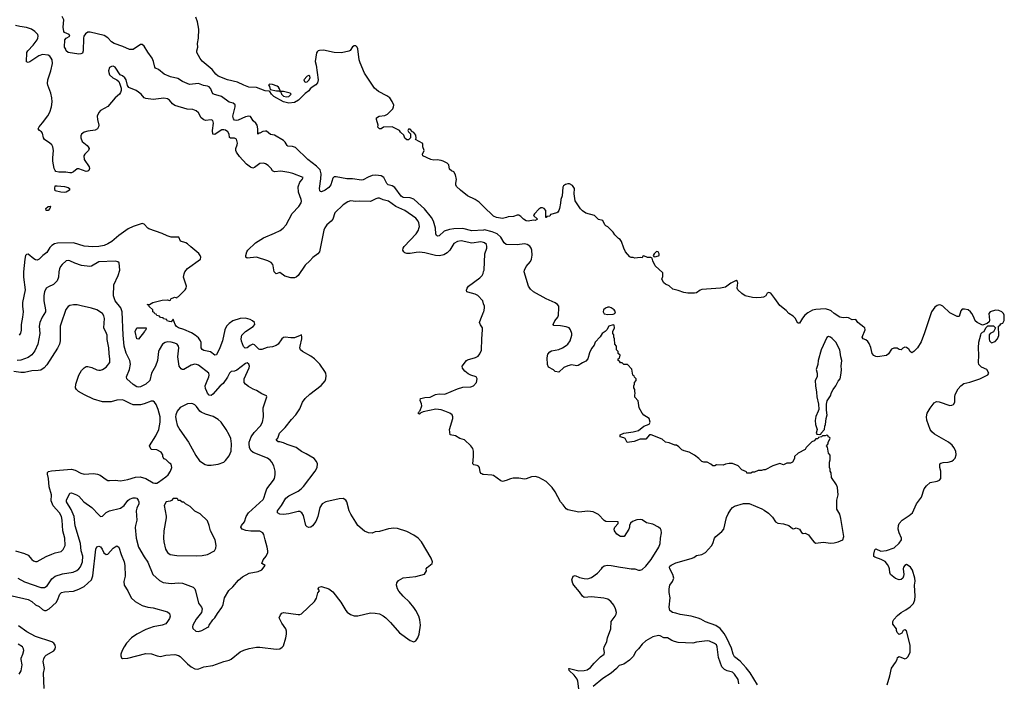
# Model space of a CAD drawing. Header units: inches. Extents: x 1771504 to 1971212, y 471788 to 643615.
# Tile 536 of 587: x 1914876 to 1925750, y 530470 to 537773. Entities that reach past the tile are written whole.
import ezdxf

# ---------------------------------------------------------------- set-up
doc = ezdxf.new("R2010")
doc.units = ezdxf.units.IN
doc.header["$MEASUREMENT"] = 0
doc.layers.add('B9513', color=7, linetype='Continuous')
doc.layers.add('B9523', color=7, linetype='Continuous')

msp = doc.modelspace()

# ---------------------------------------------------------------- linework, layer by layer
at = {"layer": 'B9513', "color": 5}
for points, elevation in [([(1920000, 535451), (1919870, 535442), (1919770, 535468), (1919670, 535466), (1919622, 535458), (1919563, 535437), (1919510, 535389), (1919490, 535383), (1919481, 535390), (1919472, 535410), (1919467, 535473), (1919447, 535550), (1919425, 535590), (1919347, 535687), (1919272, 535750), (1919230, 535793), (1919190, 535807), (1919112, 535812), (1919090, 535824), (1919021, 535921), (1918990, 535940), (1918944, 535950), (1918930, 535965), (1918898, 536030), (1918868, 536048), (1918810, 536056), (1918770, 536052), (1918725, 536035), (1918670, 536005), (1918650, 536000), (1918550, 536016), (1918490, 536016), (1918370, 536038), (1918350, 536037), (1918335, 536025), (1918312, 535950), (1918290, 535920), (1918250, 535890), (1918210, 535874), (1918196, 535876), (1918190, 535886), (1918188, 535908), (1918203, 536017), (1918206, 536070), (1918194, 536114), (1918155, 536155), (1918059, 536230), (1917921, 536361), (1917890, 536375), (1917838, 536378), (1917830, 536384), (1917810, 536422), (1917790, 536440), (1917690, 536498), (1917647, 536507), (1917601, 536541), (1917590, 536544), (1917562, 536538), (1917530, 536521), (1917518, 536522), (1917508, 536508), (1917508, 536570), (1917499, 536610), (1917486, 536630), (1917456, 536656), (1917434, 536694), (1917424, 536704), (1917407, 536707), (1917370, 536701), (1917290, 536665), (1917270, 536660), (1917250, 536663), (1917238, 536678), (1917232, 536710), (1917257, 536810), (1917255, 536835), (1917235, 536850), (1917190, 536863), (1917105, 536925), (1917070, 536938), (1917027, 536947), (1917014, 536954), (1917002, 536970), (1916986, 537010), (1916970, 537033), (1916950, 537041), (1916905, 537045), (1916850, 537070), (1916750, 537058), (1916675, 537090), (1916624, 537124), (1916543, 537143), (1916473, 537173), (1916410, 537225), (1916377, 537237), (1916367, 537250), (1916354, 537310), (1916338, 537350), (1916290, 537413), (1916250, 537481), (1916230, 537501), (1916210, 537498), (1916130, 537444), (1916090, 537444), (1916017, 537477), (1915918, 537510), (1915890, 537530), (1915850, 537572), (1915810, 537598), (1915654, 537634), (1915630, 537634), (1915602, 537618), (1915585, 537590), (1915580, 537570), (1915579, 537430), (1915570, 537405), (1915550, 537395), (1915528, 537392), (1915410, 537410), (1915389, 537430), (1915386, 537446), (1915373, 537470), (1915376, 537550), (1915390, 537570), (1915429, 537590), (1915421, 537610), (1915371, 537631), (1915364, 537644), (1915358, 537690), (1915364, 537770), (1915347, 537810)], 260), ([(1920000, 535313), (1919970, 535322), (1919870, 535308), (1919750, 535331), (1919710, 535325), (1919670, 535301), (1919627, 535230), (1919599, 535201), (1919562, 535178), (1919513, 535167), (1919469, 535169), (1919350, 535198), (1919290, 535208), (1919255, 535205), (1919190, 535192), (1919150, 535191), (1919130, 535199), (1919118, 535210), (1919108, 535230), (1919110, 535250), (1919123, 535270), (1919256, 535410), (1919280, 535450), (1919286, 535470), (1919290, 535490), (1919284, 535530), (1919276, 535550), (1919250, 535583), (1919128, 535668), (1919032, 535712), (1918950, 535771), (1918890, 535785), (1918850, 535802), (1918830, 535802), (1918810, 535795), (1918750, 535766), (1918630, 535770), (1918590, 535765), (1918530, 535774), (1918499, 535761), (1918450, 535730), (1918358, 535642), (1918334, 535570), (1918318, 535550), (1918270, 535509), (1918246, 535474), (1918235, 535450), (1918186, 535210), (1918170, 535190), (1918112, 535148), (1918081, 535110), (1918030, 535062), (1917950, 534948), (1917930, 534930), (1917910, 534923), (1917870, 534924), (1917803, 534943), (1917750, 534981), (1917710, 534969), (1917686, 534990), (1917677, 535057), (1917673, 535070), (1917653, 535093), (1917615, 535110), (1917490, 535150), (1917390, 535139), (1917373, 535153), (1917372, 535170), (1917385, 535210), (1917397, 535230), (1917481, 535310), (1917570, 535366), (1917690, 535416), (1917753, 535447), (1917787, 535473), (1917818, 535510), (1917887, 535633), (1917959, 535710), (1917985, 535750), (1917989, 535770), (1917986, 535790), (1917956, 535870), (1917951, 535929), (1917970, 535981), (1917997, 536010), (1918008, 536030), (1917894, 536074), (1917850, 536086), (1917761, 536101), (1917690, 536093), (1917670, 536105), (1917652, 536132), (1917622, 536162), (1917590, 536182), (1917570, 536188), (1917530, 536185), (1917470, 536140), (1917450, 536136), (1917424, 536144), (1917380, 536180), (1917303, 536263), (1917270, 536310), (1917264, 536330), (1917265, 536350), (1917279, 536390), (1917281, 536410), (1917270, 536453), (1917250, 536465), (1917204, 536464), (1917194, 536474), (1917188, 536510), (1917175, 536535), (1917150, 536553), (1917130, 536559), (1917110, 536557), (1917090, 536548), (1917030, 536506), (1917010, 536509), (1917006, 536550), (1917018, 536630), (1917010, 536659), (1916990, 536667), (1916930, 536662), (1916910, 536667), (1916880, 536690), (1916850, 536745), (1916827, 536767), (1916790, 536781), (1916727, 536787), (1916590, 536825), (1916564, 536844), (1916530, 536885), (1916510, 536901), (1916470, 536907), (1916350, 536894), (1916270, 536903), (1916250, 536910), (1916217, 536950), (1916190, 536974), (1916164, 536990), (1916083, 537023), (1916068, 537048), (1916051, 537110), (1916038, 537130), (1916010, 537155), (1915986, 537166), (1915930, 537249), (1915910, 537259), (1915890, 537257), (1915870, 537244), (1915858, 537210), (1915859, 537190), (1915870, 537166), (1915904, 537130), (1915950, 537108), (1915970, 537090), (1915983, 537063), (1915996, 537016), (1915997, 536990), (1915991, 536969), (1915978, 536950), (1915930, 536911), (1915850, 536814), (1915770, 536770), (1915749, 536750), (1915733, 536707), (1915735, 536670), (1915750, 536610), (1915748, 536590), (1915736, 536570), (1915710, 536555), (1915630, 536544), (1915590, 536532), (1915560, 536510), (1915552, 536490), (1915550, 536470), (1915566, 536430), (1915623, 536383), (1915634, 536370), (1915642, 536350), (1915636, 536330), (1915594, 536290), (1915584, 536270), (1915590, 536230), (1915645, 536150), (1915649, 536130), (1915640, 536110), (1915630, 536100), (1915610, 536098), (1915530, 536125), (1915510, 536126), (1915470, 536093), (1915450, 536084), (1915430, 536083), (1915386, 536090), (1915310, 536090), (1915277, 536097), (1915267, 536107), (1915257, 536130), (1915241, 536210), (1915241, 536250), (1915250, 536330), (1915242, 536370), (1915230, 536390), (1915210, 536410), (1915151, 536450), (1915141, 536470), (1915130, 536520), (1915116, 536536), (1915095, 536550), (1915081, 536570), (1915092, 536590), (1915130, 536634), (1915187, 536713), (1915209, 536751), (1915228, 536810), (1915235, 536865), (1915232, 536912), (1915221, 536961), (1915187, 537050), (1915184, 537070), (1915187, 537110), (1915220, 537210), (1915238, 537290), (1915234, 537330), (1915225, 537350), (1915210, 537371), (1915190, 537383), (1915130, 537388), (1915087, 537373), (1914990, 537308), (1914970, 537302), (1914950, 537309), (1914957, 537410), (1914967, 537430), (1915027, 537493), (1915068, 537550), (1915077, 537570), (1915080, 537590), (1915075, 537610), (1915044, 537644), (1915007, 537667), (1914950, 537687), (1914877, 537697), (1914829, 537710)], 280), ([(1920000, 535711), (1919950, 535759), (1919907, 535787), (1919823, 535830), (1919743, 535890), (1919701, 535930), (1919693, 535950), (1919693, 535970), (1919702, 536010), (1919690, 536062), (1919670, 536095), (1919645, 536105), (1919624, 536124), (1919615, 536170), (1919598, 536190), (1919553, 536213), (1919530, 536219), (1919486, 536226), (1919450, 536224), (1919418, 536230), (1919329, 536269), (1919324, 536290), (1919342, 536330), (1919328, 536370), (1919327, 536407), (1919246, 536450), (1919254, 536466), (1919250, 536498), (1919230, 536528), (1919215, 536535), (1919190, 536566), (1919170, 536566), (1919162, 536550), (1919170, 536534), (1919192, 536512), (1919192, 536468), (1919170, 536446), (1919150, 536446), (1919130, 536466), (1919119, 536499), (1919082, 536530), (1919069, 536549), (1919004, 536584), (1918989, 536589), (1918895, 536585), (1918870, 536569), (1918850, 536568), (1918830, 536586), (1918835, 536610), (1918818, 536670), (1918818, 536690), (1918846, 536710), (1918910, 536715), (1918937, 536730), (1918996, 536790), (1919006, 536810), (1919007, 536830), (1918990, 536870), (1918963, 536910), (1918930, 536934), (1918840, 536980), (1918796, 537016), (1918684, 537184), (1918637, 537297), (1918626, 537330), (1918610, 537450), (1918602, 537470), (1918590, 537484), (1918570, 537485), (1918550, 537472), (1918526, 537434), (1918513, 537427), (1918432, 537408), (1918350, 537412), (1918230, 537435), (1918187, 537433), (1918172, 537428), (1918160, 537420), (1918153, 537407), (1918139, 537310), (1918150, 537270), (1918173, 537110), (1918164, 537076), (1918145, 537055), (1918105, 537030), (1918083, 537010), (1918071, 536989), (1918030, 536957), (1917957, 536883), (1917910, 536858), (1917850, 536853), (1917790, 536865), (1917684, 536924), (1917657, 536950), (1917640, 536980), (1917630, 536985), (1917589, 536989), (1917490, 537023), (1917406, 537030), (1917350, 537049), (1917282, 537082), (1917170, 537110), (1917070, 537150), (1917041, 537170), (1917002, 537222), (1916981, 537241), (1916890, 537316), (1916870, 537343), (1916832, 537410), (1916832, 537430), (1916843, 537470), (1916840, 537510), (1916851, 537570), (1916856, 537670), (1916839, 537750), (1916822, 537802)], 240), ([(1914795, 531415), (1914970, 531374), (1915010, 531350), (1915050, 531314), (1915090, 531296), (1915130, 531261), (1915150, 531250), (1915170, 531252), (1915201, 531270), (1915279, 531341), (1915295, 531365), (1915319, 531430), (1915339, 531450), (1915370, 531458), (1915470, 531465), (1915530, 531487), (1915590, 531517), (1915670, 531590), (1915685, 531635), (1915719, 531930), (1915730, 531955), (1915750, 531963), (1915770, 531955), (1915788, 531930), (1915807, 531887), (1915830, 531870), (1915850, 531875), (1915910, 531940), (1915930, 531956), (1915950, 531966), (1915970, 531950), (1915996, 531870), (1916029, 531790), (1916037, 531750), (1916040, 531630), (1916026, 531570), (1916032, 531532), (1916069, 531470), (1916106, 531390), (1916150, 531352), (1916230, 531306), (1916290, 531289), (1916350, 531280), (1916510, 531236), (1916530, 531219), (1916537, 531190), (1916530, 531164), (1916510, 531130), (1916490, 531106), (1916450, 531089), (1916350, 531071), (1916270, 531041), (1916169, 530991), (1916111, 530949), (1916056, 530890), (1916029, 530851), (1916008, 530810), (1915993, 530770), (1915992, 530752), (1915999, 530730), (1916010, 530722), (1916070, 530726), (1916270, 530776), (1916332, 530772), (1916396, 530750), (1916430, 530745), (1916490, 530757), (1916590, 530764), (1916630, 530755), (1916650, 530744), (1916730, 530664), (1916770, 530630), (1916810, 530609), (1916836, 530604), (1916853, 530607), (1916910, 530630), (1917010, 530645), (1917130, 530689), (1917190, 530703), (1917210, 530714), (1917310, 530797), (1917350, 530815), (1917409, 530831), (1917490, 530845), (1917530, 530847), (1917710, 530825), (1917751, 530829), (1917775, 530845), (1917790, 530861), (1917817, 530950), (1917824, 530990), (1917822, 531022), (1917814, 531050), (1917771, 531110), (1917741, 531170), (1917755, 531205), (1917770, 531221), (1917790, 531230), (1917950, 531209), (1917970, 531209), (1917990, 531216), (1918133, 531350), (1918154, 531386), (1918170, 531445), (1918188, 531470), (1918174, 531490), (1918181, 531510), (1918210, 531516), (1918290, 531492), (1918336, 531456), (1918424, 531344), (1918479, 531250), (1918494, 531234), (1918529, 531209), (1918570, 531194), (1918610, 531192), (1918750, 531225), (1918803, 531223), (1918850, 531214), (1918890, 531194), (1918919, 531170), (1918970, 531119), (1919070, 531005), (1919190, 530919), (1919230, 530906), (1919250, 530918), (1919272, 530948), (1919289, 530991), (1919302, 531090), (1919297, 531150), (1919285, 531190), (1919253, 531253), (1919230, 531285), (1919182, 531342), (1919110, 531410), (1919064, 531464), (1919048, 531490), (1919039, 531530), (1919043, 531557), (1919058, 531582), (1919110, 531611), (1919250, 531627), (1919346, 531654), (1919369, 531690), (1919366, 531710), (1919375, 531725), (1919430, 531770), (1919435, 531790), (1919422, 531830), (1919313, 532010), (1919278, 532050), (1919230, 532082), (1919150, 532125), (1919050, 532157), (1919010, 532159), (1918950, 532153), (1918850, 532125), (1918802, 532118), (1918770, 532106), (1918730, 532109), (1918686, 532126), (1918609, 532189), (1918590, 532228), (1918533, 532313), (1918514, 532350), (1918489, 532450), (1918479, 532470), (1918450, 532489), (1918404, 532484), (1918258, 532450), (1918218, 532430), (1918190, 532389), (1918170, 532290), (1918147, 532233), (1918110, 532185), (1918090, 532173), (1918070, 532168), (1918050, 532174), (1918035, 532190), (1918010, 532301), (1917994, 532330), (1917970, 532344), (1917950, 532345), (1917850, 532319), (1917791, 532311), (1917750, 532314), (1917722, 532330), (1917724, 532350), (1917768, 532412), (1917814, 532490), (1917850, 532518), (1917951, 532570), (1917985, 532595), (1918010, 532620), (1918139, 532790), (1918160, 532830), (1918165, 532870), (1918156, 532896), (1918128, 532928), (1918041, 532981), (1917990, 533005), (1917930, 533052), (1917830, 533083), (1917790, 533104), (1917750, 533115), (1917730, 533113), (1917710, 533130), (1917726, 533154), (1917744, 533210), (1917808, 533272), (1917879, 533361), (1917927, 533413), (1917970, 533478), (1918000, 533550), (1918028, 533590), (1918079, 533641), (1918204, 533736), (1918250, 533788), (1918259, 533810), (1918261, 533841), (1918256, 533870), (1918246, 533890), (1918190, 533970), (1918132, 534030), (1918090, 534060), (1917999, 534110), (1917977, 534130), (1917971, 534150), (1917973, 534170), (1917992, 534252), (1917994, 534274), (1917990, 534295), (1917974, 534286), (1917910, 534263), (1917870, 534262), (1917810, 534270), (1917790, 534265), (1917770, 534250), (1917730, 534191), (1917710, 534176), (1917670, 534162), (1917610, 534154), (1917550, 534131), (1917530, 534132), (1917518, 534138), (1917470, 534185), (1917450, 534190), (1917423, 534177), (1917390, 534152), (1917367, 534147), (1917347, 534167), (1917325, 534225), (1917321, 534250), (1917330, 534290), (1917370, 534330), (1917455, 534385), (1917475, 534410), (1917470, 534430), (1917447, 534450), (1917423, 534463), (1917370, 534478), (1917310, 534475), (1917230, 534448), (1917190, 534421), (1917162, 534390), (1917141, 534350), (1917117, 534230), (1917087, 534150), (1917050, 534074), (1917030, 534070), (1916985, 534105), (1916910, 534123), (1916892, 534132), (1916880, 534150), (1916882, 534210), (1916874, 534230), (1916850, 534261), (1916815, 534290), (1916775, 534315), (1916690, 534352), (1916630, 534373), (1916607, 534387), (1916592, 534410), (1916570, 534466), (1916550, 534438), (1916530, 534442), (1916506, 534450), (1916502, 534462), (1916466, 534470), (1916462, 534482), (1916430, 534486), (1916422, 534502), (1916390, 534506), (1916382, 534522), (1916370, 534526), (1916362, 534542), (1916346, 534550), (1916346, 534570), (1916307, 534607), (1916302, 534622), (1916286, 534630), (1916310, 534631), (1916348, 534650), (1916450, 534676), (1916510, 534682), (1916530, 534674), (1916542, 534678), (1916546, 534690), (1916586, 534710), (1916610, 534702), (1916614, 534710), (1916630, 534718), (1916703, 534790), (1916716, 534810), (1916719, 534830), (1916687, 534930), (1916691, 534969), (1916700, 534990), (1916730, 535026), (1916872, 535128), (1916875, 535150), (1916869, 535170), (1916853, 535193), (1916765, 535265), (1916730, 535300), (1916713, 535310), (1916652, 535330), (1916634, 535374), (1916550, 535374), (1916506, 535386), (1916450, 535413), (1916304, 535464), (1916290, 535471), (1916250, 535515), (1916230, 535524), (1916130, 535491), (1916076, 535464), (1915970, 535391), (1915895, 535325), (1915850, 535298), (1915810, 535281), (1915752, 535268), (1915684, 535264), (1915590, 535272), (1915470, 535311), (1915294, 535306), (1915262, 535298), (1915230, 535280), (1915210, 535257), (1915177, 535203), (1915133, 535170), (1915090, 535128), (1915070, 535119), (1915050, 535124), (1915034, 535134), (1914970, 535185), (1914950, 535183), (1914942, 535170), (1914932, 535128), (1914917, 534990), (1914918, 534930), (1914937, 534790), (1914908, 534650), (1914907, 534610), (1914913, 534550), (1914908, 534490), (1914893, 534410), (1914894, 534346), (1914887, 534313), (1914870, 534289)], 320), ([(1914856, 531610), (1914929, 531569), (1915110, 531507), (1915150, 531504), (1915178, 531522), (1915230, 531600), (1915270, 531632), (1915350, 531658), (1915467, 531673), (1915508, 531692), (1915530, 531710), (1915548, 531732), (1915569, 531790), (1915574, 531850), (1915556, 531910), (1915547, 531990), (1915490, 532187), (1915478, 532290), (1915446, 532366), (1915393, 532450), (1915394, 532470), (1915430, 532548), (1915450, 532552), (1915503, 532530), (1915530, 532513), (1915586, 532450), (1915673, 532390), (1915750, 532306), (1915770, 532290), (1915790, 532293), (1915830, 532332), (1915867, 532353), (1915990, 532381), (1916031, 532409), (1916070, 532465), (1916090, 532481), (1916130, 532496), (1916156, 532496), (1916170, 532490), (1916183, 532470), (1916192, 532450), (1916193, 532430), (1916170, 532381), (1916164, 532350), (1916170, 532250), (1916154, 532190), (1916153, 532167), (1916162, 532050), (1916189, 531950), (1916250, 531843), (1916290, 531785), (1916345, 531650), (1916421, 531581), (1916462, 531562), (1916550, 531549), (1916630, 531556), (1916674, 531554), (1916793, 531510), (1916810, 531490), (1916818, 531470), (1916850, 531331), (1916885, 531290), (1916891, 531270), (1916885, 531230), (1916826, 531154), (1916789, 531090), (1916785, 531070), (1916790, 531052), (1916823, 531023), (1916850, 531021), (1916889, 531031), (1916954, 531066), (1916964, 531076), (1916969, 531090), (1917010, 531150), (1917030, 531171), (1917060, 531220), (1917110, 531285), (1917122, 531318), (1917138, 531390), (1917187, 531473), (1917230, 531513), (1917294, 531586), (1917338, 531622), (1917410, 531662), (1917510, 531681), (1917550, 531699), (1917588, 531750), (1917549, 531770), (1917565, 531810), (1917598, 531850), (1917616, 531890), (1917618, 531910), (1917610, 531950), (1917586, 532030), (1917573, 532090), (1917562, 532110), (1917528, 532128), (1917430, 532127), (1917374, 532134), (1917335, 532150), (1917318, 532170), (1917326, 532190), (1917358, 532230), (1917377, 532290), (1917404, 532330), (1917565, 532475), (1917574, 532490), (1917590, 532550), (1917607, 532593), (1917680, 532690), (1917690, 532710), (1917698, 532750), (1917696, 532790), (1917682, 532850), (1917662, 532890), (1917644, 532910), (1917612, 532932), (1917455, 532995), (1917430, 533017), (1917414, 533050), (1917410, 533090), (1917412, 533110), (1917431, 533169), (1917464, 533216), (1917534, 533290), (1917558, 533330), (1917570, 533390), (1917567, 533490), (1917606, 533610), (1917602, 533622), (1917550, 533642), (1917490, 533681), (1917455, 533695), (1917403, 533723), (1917369, 533749), (1917355, 533770), (1917354, 533810), (1917412, 533930), (1917414, 533950), (1917407, 533970), (1917390, 533985), (1917370, 533979), (1917276, 533904), (1917250, 533894), (1917210, 533888), (1917192, 533870), (1917173, 533827), (1917122, 533758), (1917090, 533730), (1917010, 533638), (1916990, 533625), (1916970, 533630), (1916951, 533650), (1916942, 533670), (1916930, 533701), (1916926, 533730), (1916938, 533770), (1916967, 533830), (1916970, 533850), (1916964, 533870), (1916850, 533958), (1916830, 533966), (1916810, 533969), (1916770, 533959), (1916690, 533910), (1916670, 533910), (1916658, 533918), (1916638, 533950), (1916622, 534050), (1916634, 534150), (1916630, 534170), (1916614, 534190), (1916590, 534204), (1916550, 534214), (1916510, 534217), (1916483, 534210), (1916455, 534190), (1916416, 534130), (1916409, 534110), (1916397, 534010), (1916375, 533950), (1916332, 533870), (1916312, 533790), (1916268, 533750), (1916210, 533719), (1916190, 533717), (1916170, 533722), (1916130, 533747), (1916060, 533810), (1916057, 533830), (1916090, 533913), (1916099, 533970), (1916091, 534010), (1916052, 534092), (1916029, 534170), (1916018, 534290), (1916008, 534550), (1915993, 534593), (1915931, 534670), (1915914, 534726), (1915915, 534845), (1915965, 534950), (1915983, 535010), (1915975, 535090), (1915960, 535100), (1915929, 535109), (1915750, 535100), (1915670, 535052), (1915650, 535047), (1915559, 535059), (1915484, 535084), (1915430, 535110), (1915410, 535114), (1915390, 535110), (1915345, 535070), (1915328, 535050), (1915316, 535024), (1915308, 534990), (1915305, 534930), (1915290, 534890), (1915250, 534850), (1915194, 534826), (1915170, 534810), (1915150, 534770), (1915143, 534730), (1915143, 534670), (1915163, 534570), (1915161, 534550), (1915124, 534490), (1915099, 534430), (1915092, 534390), (1915100, 534310), (1915078, 534190), (1915043, 534117), (1915010, 534075), (1914970, 534046), (1914890, 534013), (1914850, 534010)], 340), ([(1920000, 534635), (1919990, 534670), (1919935, 534730), (1919905, 534745), (1919824, 534764), (1919813, 534770), (1919809, 534789), (1919817, 534810), (1919832, 534830), (1919958, 534922), (1919983, 534950), (1919994, 534970), (1920000, 534994)], 280), ([(1914829, 531909), (1914930, 531882), (1914970, 531861), (1915010, 531814), (1915030, 531798), (1915050, 531792), (1915070, 531794), (1915170, 531847), (1915230, 531873), (1915270, 531889), (1915336, 531904), (1915357, 531923), (1915378, 531970), (1915374, 532050), (1915351, 532131), (1915347, 532250), (1915339, 532290), (1915317, 532330), (1915246, 532406), (1915223, 532463), (1915226, 532530), (1915203, 532617), (1915194, 532710), (1915185, 532755), (1915185, 532775), (1915195, 532785), (1915227, 532793), (1915450, 532810), (1915490, 532801), (1915550, 532767), (1915590, 532756), (1915690, 532765), (1915737, 532757), (1915765, 532745), (1915830, 532696), (1915850, 532688), (1915870, 532685), (1915930, 532691), (1915990, 532682), (1916070, 532696), (1916157, 532723), (1916207, 532727), (1916270, 532710), (1916350, 532662), (1916370, 532656), (1916390, 532657), (1916410, 532667), (1916492, 532728), (1916515, 532750), (1916542, 532790), (1916555, 532830), (1916550, 532866), (1916530, 532878), (1916490, 532918), (1916470, 532926), (1916458, 532950), (1916458, 532970), (1916440, 533000), (1916390, 533026), (1916330, 533028), (1916309, 533069), (1916381, 533179), (1916413, 533250), (1916429, 533330), (1916426, 533390), (1916405, 533470), (1916384, 533524), (1916365, 533550), (1916350, 533561), (1916330, 533562), (1916250, 533532), (1916210, 533523), (1916170, 533520), (1916130, 533523), (1916095, 533535), (1916030, 533570), (1916010, 533576), (1915950, 533572), (1915885, 533555), (1915790, 533555), (1915690, 533585), (1915592, 533632), (1915525, 533670), (1915503, 533690), (1915492, 533710), (1915495, 533750), (1915530, 533850), (1915560, 533900), (1915588, 533930), (1915610, 533945), (1915630, 533945), (1915674, 533934), (1915730, 533907), (1915750, 533903), (1915770, 533905), (1915790, 533911), (1915830, 533936), (1915872, 533990), (1915873, 534027), (1915864, 534090), (1915862, 534150), (1915844, 534244), (1915841, 534290), (1915836, 534310), (1915806, 534370), (1915814, 534474), (1915805, 534505), (1915790, 534530), (1915730, 534570), (1915670, 534590), (1915555, 534615), (1915510, 534624), (1915470, 534624), (1915430, 534618), (1915410, 534606), (1915386, 534574), (1915329, 534411), (1915325, 534390), (1915322, 534230), (1915315, 534190), (1915294, 534146), (1915175, 533965), (1915146, 533930), (1915110, 533906), (1915080, 533900), (1915010, 533897), (1914930, 533879), (1914890, 533878), (1914810, 533891)], 360), ([(1920000, 532753), (1919990, 532753), (1919979, 532759), (1919970, 532764), (1919961, 532781), (1919954, 532830), (1919945, 532845), (1919930, 532853), (1919890, 532861), (1919879, 532870), (1919889, 532950), (1919889, 533010), (1919879, 533039), (1919859, 533070), (1919790, 533137), (1919738, 533150), (1919690, 533181), (1919629, 533190), (1919624, 533250), (1919660, 533370), (1919661, 533390), (1919651, 533411), (1919625, 533430), (1919572, 533452), (1919530, 533465), (1919473, 533473), (1919334, 533446), (1919306, 533434), (1919290, 533419), (1919275, 533430), (1919284, 533436), (1919290, 533450), (1919300, 533460), (1919318, 533510), (1919314, 533534), (1919299, 533570), (1919302, 533590), (1919307, 533593), (1919350, 533603), (1919410, 533608), (1919470, 533637), (1919510, 533642), (1919570, 533638), (1919710, 533699), (1919770, 533716), (1919860, 533720), (1919889, 533731), (1919922, 533770), (1919928, 533810), (1919918, 533830), (1919858, 533850), (1919830, 533864), (1919792, 533892), (1919765, 533925), (1919764, 533950), (1919810, 534010), (1919821, 534019), (1919910, 534044), (1919940, 534060), (1919957, 534083), (1919976, 534124), (1919979, 534250), (1919989, 534350), (1919987, 534370), (1919964, 534404), (1919956, 534430), (1919968, 534472), (1920000, 534543)], 280), ([(1915146, 530390), (1915141, 530559), (1915149, 530610), (1915135, 530690), (1915142, 530718), (1915155, 530745), (1915170, 530760), (1915255, 530805), (1915270, 530827), (1915273, 530847), (1915268, 530870), (1915253, 530890), (1915230, 530904), (1915050, 530965), (1914956, 531016), (1914862, 531082)], 320), ([(1914870, 530550), (1914893, 530587), (1914902, 530650), (1914892, 530710), (1914894, 530726), (1914912, 530770), (1914923, 530810), (1914920, 530830), (1914908, 530850), (1914859, 530879)], 340)]:
    msp.add_lwpolyline(points, dxfattribs=dict(at, elevation=elevation))
for points, elevation in [([(1918070, 537158), (1918051, 537150), (1918016, 537110), (1918022, 537090), (1918030, 537085), (1918050, 537086), (1918070, 537105), (1918084, 537130), (1918079, 537150)], 240), ([(1917640, 537060), (1917625, 537055), (1917636, 537036), (1917643, 537003), (1917714, 536986), (1917746, 536986), (1917750, 536982), (1917758, 536982), (1917747, 537010), (1917733, 537030), (1917718, 537038), (1917670, 537058)], 240), ([(1917790, 536979), (1917761, 536979), (1917758, 536970), (1917764, 536964), (1917768, 536950), (1917789, 536929), (1917823, 536923), (1917850, 536927), (1917876, 536950), (1917863, 536963)], 240), ([(1915370, 535864), (1915329, 535869), (1915270, 535884), (1915265, 535910), (1915270, 535939), (1915290, 535941), (1915370, 535931), (1915410, 535921), (1915425, 535910), (1915425, 535890), (1915390, 535869)], 280), ([(1915167, 535667), (1915166, 535690), (1915190, 535712), (1915213, 535713), (1915216, 535710), (1915210, 535690), (1915190, 535668)], 280), ([(1916190, 534247), (1916170, 534250), (1916153, 534330), (1916170, 534371), (1916273, 534373), (1916271, 534350), (1916260, 534340), (1916256, 534330)], 320), ([(1916770, 533538), (1916730, 533532), (1916650, 533492), (1916616, 533450), (1916600, 533410), (1916598, 533390), (1916603, 533350), (1916617, 533297), (1916644, 533244), (1916741, 533110), (1916821, 532961), (1916863, 532903), (1916923, 532863), (1916950, 532856), (1916990, 532855), (1917070, 532867), (1917130, 532890), (1917151, 532909), (1917190, 532959), (1917210, 533010), (1917215, 533090), (1917207, 533150), (1917191, 533190), (1917157, 533250), (1917101, 533330), (1917070, 533361), (1917014, 533394), (1916930, 533417), (1916879, 533439), (1916866, 533450), (1916830, 533502), (1916810, 533522), (1916790, 533532)], 360), ([(1916610, 532486), (1916570, 532486), (1916553, 532467), (1916540, 532460), (1916494, 532450), (1916472, 532410), (1916494, 532294), (1916494, 532274), (1916470, 532130), (1916465, 532050), (1916469, 532010), (1916488, 531930), (1916510, 531891), (1916538, 531870), (1916610, 531858), (1916830, 531856), (1916890, 531858), (1916950, 531868), (1917029, 531911), (1917042, 531938), (1917045, 531970), (1917036, 532030), (1916984, 532130), (1916970, 532188), (1916950, 532242), (1916870, 532318), (1916810, 532348), (1916760, 532400), (1916708, 532428), (1916690, 532446), (1916670, 532446), (1916650, 532466), (1916627, 532467), (1916622, 532482)], 360)]:
    msp.add_lwpolyline(points, close=True, dxfattribs=dict(at, elevation=elevation))
at = {"layer": 'B9523', "color": 5}
for points, elevation in [([(1924457, 530430), (1924487, 530530), (1924506, 530614), (1924550, 530678), (1924565, 530710), (1924570, 530734), (1924590, 530742), (1924650, 530717), (1924670, 530725), (1924690, 530743), (1924709, 530790), (1924709, 530870), (1924670, 531026), (1924650, 531038), (1924634, 531030), (1924617, 531003), (1924590, 530986), (1924566, 531010), (1924558, 531030), (1924558, 531050), (1924520, 531100), (1924518, 531130), (1924530, 531151), (1924570, 531198), (1924610, 531231), (1924663, 531257), (1924709, 531291), (1924749, 531330), (1924762, 531370), (1924767, 531410), (1924757, 531530), (1924766, 531574), (1924763, 531610), (1924735, 531695), (1924713, 531730), (1924676, 531756), (1924670, 531758), (1924650, 531749), (1924638, 531730), (1924633, 531710), (1924639, 531650), (1924637, 531630), (1924628, 531610), (1924610, 531592), (1924590, 531590), (1924550, 531606), (1924492, 531650), (1924485, 531670), (1924483, 531710), (1924475, 531735), (1924461, 531761), (1924433, 531793), (1924390, 531815), (1924321, 531841), (1924309, 531849), (1924310, 531874), (1924320, 531920), (1924330, 531931), (1924388, 531908), (1924450, 531913), (1924535, 531945), (1924590, 531996), (1924613, 532030), (1924616, 532050), (1924588, 532110), (1924576, 532150), (1924580, 532190), (1924590, 532213), (1924623, 532250), (1924701, 532299), (1924736, 532330), (1924782, 532430), (1924837, 532503), (1924865, 532595), (1924890, 532627), (1924930, 532664), (1925010, 532678), (1925033, 532690), (1925050, 532710), (1925049, 532790), (1925039, 532830), (1925039, 532870), (1925050, 532879), (1925075, 532885), (1925130, 532890), (1925170, 532900), (1925190, 532913), (1925206, 532934), (1925217, 532970), (1925213, 533010), (1925192, 533052), (1925175, 533075), (1925132, 533110), (1924979, 533199), (1924950, 533223), (1924930, 533248), (1924894, 533354), (1924892, 533390), (1924899, 533430), (1924930, 533485), (1924977, 533543), (1925003, 533557), (1925030, 533555), (1925150, 533516), (1925170, 533517), (1925190, 533525), (1925203, 533550), (1925202, 533610), (1925206, 533634), (1925241, 533699), (1925269, 533731), (1925304, 533756), (1925370, 533771), (1925478, 533810), (1925568, 533852), (1925578, 533870), (1925558, 533910), (1925499, 533939), (1925470, 533968), (1925465, 533990), (1925468, 534070), (1925464, 534150), (1925470, 534212), (1925490, 534294), (1925495, 534310), (1925510, 534325), (1925528, 534332), (1925547, 534373), (1925567, 534393), (1925630, 534394), (1925654, 534370), (1925631, 534329), (1925592, 534308), (1925584, 534296), (1925581, 534250), (1925588, 534228), (1925610, 534206), (1925650, 534222), (1925674, 534250), (1925688, 534288), (1925686, 534390), (1925702, 534398), (1925710, 534414), (1925735, 534425), (1925750, 534454), (1925750, 534510), (1925740, 534530), (1925722, 534550), (1925690, 534564), (1925653, 534567), (1925592, 534550), (1925579, 534530), (1925585, 534455), (1925582, 534438), (1925562, 534418), (1925510, 534402), (1925450, 534429), (1925430, 534448), (1925414, 534490), (1925392, 534530), (1925378, 534550), (1925350, 534569), (1925310, 534579), (1925283, 534577), (1925270, 534558), (1925250, 534498), (1925230, 534497), (1925150, 534537), (1925070, 534611), (1925050, 534621), (1925030, 534624), (1925010, 534620), (1924981, 534599), (1924947, 534550), (1924870, 534317), (1924830, 534217), (1924790, 534150), (1924750, 534109), (1924730, 534097), (1924710, 534109), (1924695, 534135), (1924684, 534144), (1924670, 534153), (1924650, 534157), (1924631, 534149), (1924610, 534129), (1924590, 534133), (1924566, 534146), (1924530, 534148), (1924504, 534136), (1924470, 534083), (1924450, 534065), (1924350, 534052), (1924330, 534055), (1924310, 534067), (1924290, 534089), (1924275, 534155), (1924258, 534198), (1924242, 534222), (1924220, 534240), (1924193, 534250), (1924180, 534270), (1924215, 534350), (1924209, 534370), (1924200, 534380), (1924134, 534430), (1924110, 534462), (1924070, 534461), (1924030, 534481), (1924010, 534486), (1923970, 534483), (1923934, 534490), (1923870, 534530), (1923838, 534558), (1923811, 534571), (1923770, 534581), (1923670, 534575), (1923630, 534568), (1923581, 534539), (1923547, 534513), (1923521, 534479), (1923490, 534424), (1923470, 534422), (1923440, 534480), (1923420, 534500), (1923370, 534530), (1923342, 534562), (1923270, 534617), (1923217, 534697), (1923173, 534753), (1923150, 534761), (1923130, 534755), (1923115, 534725), (1923090, 534710), (1923066, 534706), (1923017, 534703), (1922970, 534705), (1922890, 534725), (1922850, 534750), (1922807, 534790), (1922798, 534810), (1922809, 534869), (1922803, 534883), (1922790, 534895), (1922730, 534863), (1922670, 534821), (1922614, 534810), (1922410, 534793), (1922390, 534786), (1922350, 534759), (1922330, 534755), (1922256, 534756), (1922210, 534763), (1922150, 534784), (1922090, 534797), (1922050, 534837), (1922010, 534854), (1921989, 534870), (1921968, 534910), (1921980, 534940), (1921979, 534979), (1921896, 535056), (1921868, 535110), (1921862, 535142), (1921847, 535147), (1921808, 535148), (1921770, 535166), (1921758, 535162), (1921750, 535146), (1921728, 535148), (1921670, 535142), (1921650, 535149), (1921629, 535149), (1921616, 535156), (1921568, 535210), (1921548, 535250), (1921523, 535323), (1921508, 535348), (1921490, 535358), (1921450, 535398), (1921430, 535428), (1921370, 535488), (1921350, 535498), (1921338, 535510), (1921315, 535555), (1921270, 535566), (1921226, 535610), (1921130, 535639), (1921090, 535664), (1921070, 535685), (1921010, 535775), (1921000, 535850), (1921004, 535910), (1920983, 535943), (1920950, 535962), (1920930, 535962), (1920905, 535955), (1920881, 535939), (1920874, 535926), (1920867, 535830), (1920853, 535787), (1920850, 535746), (1920836, 535690), (1920830, 535668), (1920818, 535650), (1920810, 535642), (1920738, 535622), (1920730, 535606), (1920698, 535602), (1920690, 535588), (1920686, 535590), (1920687, 535667), (1920668, 535688), (1920650, 535698), (1920630, 535695), (1920610, 535682), (1920561, 535630), (1920552, 535610), (1920594, 535570), (1920570, 535558), (1920550, 535562), (1920491, 535549), (1920470, 535553), (1920442, 535570), (1920410, 535602), (1920390, 535614), (1920370, 535614), (1920330, 535599), (1920270, 535598), (1920252, 535588), (1920210, 535580), (1920142, 535590), (1920110, 535605), (1920000, 535711)], 240), ([(1923024, 530430), (1922942, 530562), (1922899, 530619), (1922832, 530692), (1922770, 530740), (1922756, 530770), (1922737, 530837), (1922685, 530945), (1922656, 530996), (1922611, 531051), (1922565, 531085), (1922450, 531125), (1922397, 531157), (1922370, 531168), (1922290, 531190), (1922170, 531206), (1922123, 531223), (1922086, 531230), (1922058, 531250), (1922049, 531290), (1922059, 531390), (1922049, 531450), (1922049, 531490), (1922056, 531530), (1922087, 531573), (1922100, 531610), (1922088, 531650), (1922057, 531710), (1922053, 531730), (1922058, 531742), (1922070, 531753), (1922124, 531776), (1922293, 531827), (1922322, 531838), (1922350, 531857), (1922410, 531871), (1922450, 531891), (1922515, 531965), (1922530, 531991), (1922551, 532050), (1922565, 532070), (1922630, 532122), (1922653, 532150), (1922682, 532278), (1922700, 532320), (1922730, 532367), (1922750, 532390), (1922770, 532402), (1922870, 532431), (1922910, 532434), (1922931, 532431), (1923073, 532373), (1923099, 532359), (1923146, 532326), (1923190, 532282), (1923223, 532230), (1923250, 532214), (1923310, 532208), (1923370, 532190), (1923410, 532158), (1923427, 532153), (1923450, 532165), (1923490, 532151), (1923510, 532111), (1923530, 532101), (1923550, 532105), (1923587, 532087), (1923627, 532030), (1923650, 532007), (1923670, 531996), (1923750, 532004), (1923835, 531995), (1923870, 531997), (1923914, 532010), (1923967, 532033), (1923978, 532070), (1923946, 532266), (1923933, 532313), (1923902, 532370), (1923899, 532390), (1923899, 532470), (1923915, 532530), (1923909, 532610), (1923898, 532638), (1923840, 532720), (1923838, 532770), (1923828, 532788), (1923828, 532810), (1923818, 532830), (1923818, 532890), (1923827, 532913), (1923827, 532967), (1923808, 532990), (1923796, 533056), (1923786, 533070), (1923806, 533090), (1923806, 533110), (1923826, 533150), (1923822, 533162), (1923810, 533166), (1923802, 533182), (1923790, 533186), (1923770, 533178), (1923742, 533178), (1923732, 533168), (1923698, 533162), (1923690, 533148), (1923670, 533146), (1923650, 533126), (1923625, 533115), (1923562, 533050), (1923551, 533029), (1923474, 532990), (1923434, 532950), (1923434, 532930), (1923412, 532890), (1923390, 532878), (1923350, 532878), (1923310, 532858), (1923270, 532875), (1923194, 532850), (1923110, 532806), (1923090, 532806), (1923070, 532798), (1923030, 532798), (1922990, 532778), (1922970, 532778), (1922950, 532768), (1922930, 532766), (1922907, 532767), (1922902, 532782), (1922850, 532806), (1922810, 532848), (1922750, 532874), (1922710, 532875), (1922670, 532868), (1922644, 532856), (1922570, 532858), (1922552, 532848), (1922530, 532848), (1922510, 532868), (1922470, 532889), (1922430, 532889), (1922410, 532895), (1922375, 532930), (1922330, 532965), (1922270, 532999), (1922214, 533014), (1922190, 533026), (1922157, 533057), (1922130, 533076), (1922110, 533077), (1922050, 533103), (1922010, 533109), (1921970, 533143), (1921850, 533192), (1921830, 533189), (1921790, 533144), (1921730, 533143), (1921662, 533118), (1921586, 533106), (1921562, 533150), (1921550, 533159), (1921508, 533170), (1921506, 533190), (1921550, 533210), (1921650, 533222), (1921710, 533238), (1921770, 533286), (1921828, 533310), (1921838, 533330), (1921828, 533370), (1921770, 533409), (1921749, 533430), (1921718, 533490), (1921707, 533567), (1921668, 533608), (1921668, 533630), (1921675, 533650), (1921668, 533670), (1921668, 533690), (1921658, 533710), (1921658, 533730), (1921666, 533750), (1921666, 533770), (1921686, 533790), (1921686, 533810), (1921667, 533827), (1921662, 533842), (1921646, 533850), (1921636, 533916), (1921590, 533966), (1921548, 533968), (1921530, 533986), (1921510, 533986), (1921502, 534002), (1921486, 534010), (1921486, 534030), (1921502, 534038), (1921506, 534070), (1921486, 534090), (1921486, 534110), (1921468, 534130), (1921466, 534170), (1921447, 534193), (1921446, 534250), (1921438, 534270), (1921436, 534296), (1921428, 534310), (1921428, 534332), (1921446, 534370), (1921442, 534402), (1921430, 534406), (1921382, 534390), (1921362, 534350), (1921342, 534330), (1921310, 534309), (1921287, 534273), (1921230, 534214), (1921219, 534181), (1921190, 534142), (1921170, 534095), (1921151, 534030), (1921130, 534003), (1921090, 533987), (1921045, 533955), (1921030, 533952), (1920970, 533963), (1920928, 533952), (1920886, 533934), (1920830, 533882), (1920790, 533888), (1920770, 533908), (1920716, 533936), (1920706, 533966), (1920700, 534040), (1920710, 534082), (1920730, 534106), (1920750, 534118), (1920830, 534132), (1920870, 534150), (1920910, 534175), (1920930, 534193), (1920955, 534230), (1920975, 534290), (1920973, 534310), (1920958, 534350), (1920943, 534370), (1920910, 534382), (1920850, 534392), (1920776, 534396), (1920768, 534410), (1920785, 534450), (1920818, 534490), (1920827, 534510), (1920832, 534592), (1920829, 534610), (1920815, 534630), (1920789, 534649), (1920691, 534691), (1920549, 534770), (1920519, 534799), (1920496, 534830), (1920449, 534990), (1920452, 535010), (1920471, 535050), (1920517, 535103), (1920530, 535130), (1920535, 535175), (1920532, 535230), (1920526, 535250), (1920510, 535273), (1920480, 535290), (1920450, 535298), (1920370, 535287), (1920250, 535293), (1920225, 535310), (1920190, 535374), (1920149, 535409), (1920093, 535433), (1920010, 535452), (1920000, 535451)], 260), ([(1920000, 534994), (1920004, 535010), (1920014, 535190), (1920037, 535250), (1920036, 535270), (1920030, 535290), (1920010, 535310), (1920000, 535313)], 280), ([(1920000, 534543), (1920003, 534550), (1920010, 534590), (1920008, 534610), (1920000, 534635)], 280), ([(1921050, 530387), (1921040, 530470), (1921033, 530493), (1920998, 530538), (1920945, 530590), (1920942, 530610), (1920950, 530613), (1921050, 530586), (1921110, 530588), (1921144, 530596), (1921179, 530621), (1921221, 530670), (1921290, 530739), (1921330, 530770), (1921334, 530786), (1921328, 530830), (1921330, 530845), (1921359, 530910), (1921368, 530950), (1921406, 531050), (1921407, 531130), (1921452, 531190), (1921463, 531210), (1921467, 531230), (1921457, 531270), (1921436, 531310), (1921405, 531350), (1921370, 531377), (1921329, 531389), (1921190, 531403), (1921110, 531394), (1921090, 531410), (1921059, 531459), (1920995, 531530), (1920985, 531550), (1920975, 531590), (1920989, 531630), (1921010, 531637), (1921057, 531617), (1921110, 531603), (1921150, 531602), (1921170, 531607), (1921190, 531616), (1921257, 531663), (1921302, 531710), (1921311, 531729), (1921330, 531745), (1921368, 531752), (1921410, 531750), (1921510, 531728), (1921564, 531724), (1921630, 531710), (1921670, 531710), (1921710, 531697), (1921730, 531696), (1921750, 531704), (1921790, 531739), (1921850, 531815), (1921934, 531950), (1921949, 531990), (1921954, 532050), (1921966, 532110), (1921960, 532140), (1921952, 532152), (1921930, 532170), (1921870, 532204), (1921799, 532219), (1921750, 532251), (1921730, 532256), (1921690, 532254), (1921645, 532235), (1921623, 532217), (1921610, 532190), (1921610, 532170), (1921604, 532150), (1921551, 532070), (1921510, 532067), (1921470, 532093), (1921444, 532130), (1921443, 532150), (1921450, 532170), (1921485, 532210), (1921486, 532230), (1921350, 532235), (1921330, 532245), (1921270, 532310), (1921210, 532342), (1921152, 532348), (1921050, 532338), (1920930, 532361), (1920910, 532373), (1920879, 532419), (1920850, 532452), (1920790, 532562), (1920756, 532610), (1920690, 532675), (1920610, 532721), (1920570, 532730), (1920530, 532728), (1920470, 532704), (1920450, 532701), (1920390, 532711), (1920327, 532713), (1920295, 532705), (1920250, 532685), (1920210, 532676), (1920190, 532683), (1920110, 532740), (1920090, 532747), (1920000, 532753)], 280), ([(1922818, 530442), (1922811, 530490), (1922770, 530550), (1922747, 530570), (1922690, 530586), (1922660, 530600), (1922631, 530630), (1922593, 530733), (1922579, 530850), (1922570, 530871), (1922550, 530886), (1922493, 530913), (1922470, 530918), (1922350, 530902), (1922310, 530892), (1922150, 530900), (1922108, 530908), (1922080, 530920), (1922050, 530940), (1922030, 530948), (1921990, 530950), (1921950, 530972), (1921930, 530977), (1921870, 530960), (1921790, 530918), (1921750, 530880), (1921710, 530827), (1921681, 530799), (1921650, 530745), (1921610, 530705), (1921550, 530660), (1921496, 530644), (1921468, 530610), (1921410, 530559), (1921318, 530502), (1921210, 530411)], 280)]:
    msp.add_lwpolyline(points, dxfattribs=dict(at, elevation=elevation))
for points, elevation in [([(1921910, 535215), (1921882, 535190), (1921874, 535170), (1921878, 535158), (1921890, 535154), (1921930, 535165), (1921938, 535170), (1921938, 535190), (1921926, 535210)], 240), ([(1921390, 534601), (1921370, 534601), (1921346, 534590), (1921325, 534570), (1921319, 534550), (1921330, 534528), (1921370, 534518), (1921430, 534524), (1921448, 534530), (1921455, 534550), (1921442, 534570), (1921410, 534593)], 260), ([(1923810, 534275), (1923790, 534266), (1923727, 534130), (1923696, 534010), (1923690, 533966), (1923671, 533910), (1923685, 533870), (1923685, 533850), (1923682, 533830), (1923662, 533790), (1923665, 533730), (1923677, 533663), (1923678, 533610), (1923698, 533530), (1923701, 533470), (1923696, 533450), (1923668, 533392), (1923663, 533350), (1923666, 533306), (1923685, 533250), (1923674, 533210), (1923678, 533198), (1923710, 533194), (1923722, 533198), (1923726, 533210), (1923766, 533250), (1923767, 533287), (1923775, 533305), (1923782, 533370), (1923795, 533410), (1923789, 533430), (1923788, 533470), (1923788, 533528), (1923795, 533565), (1923830, 533622), (1923842, 533658), (1923859, 533690), (1923889, 533731), (1923917, 533783), (1923936, 533810), (1923949, 533871), (1923953, 533910), (1923949, 533950), (1923957, 534010), (1923945, 534050), (1923933, 534130), (1923890, 534214), (1923850, 534254), (1923830, 534269)], 260)]:
    msp.add_lwpolyline(points, close=True, dxfattribs=dict(at, elevation=elevation))

doc.saveas('drawing.dxf')
